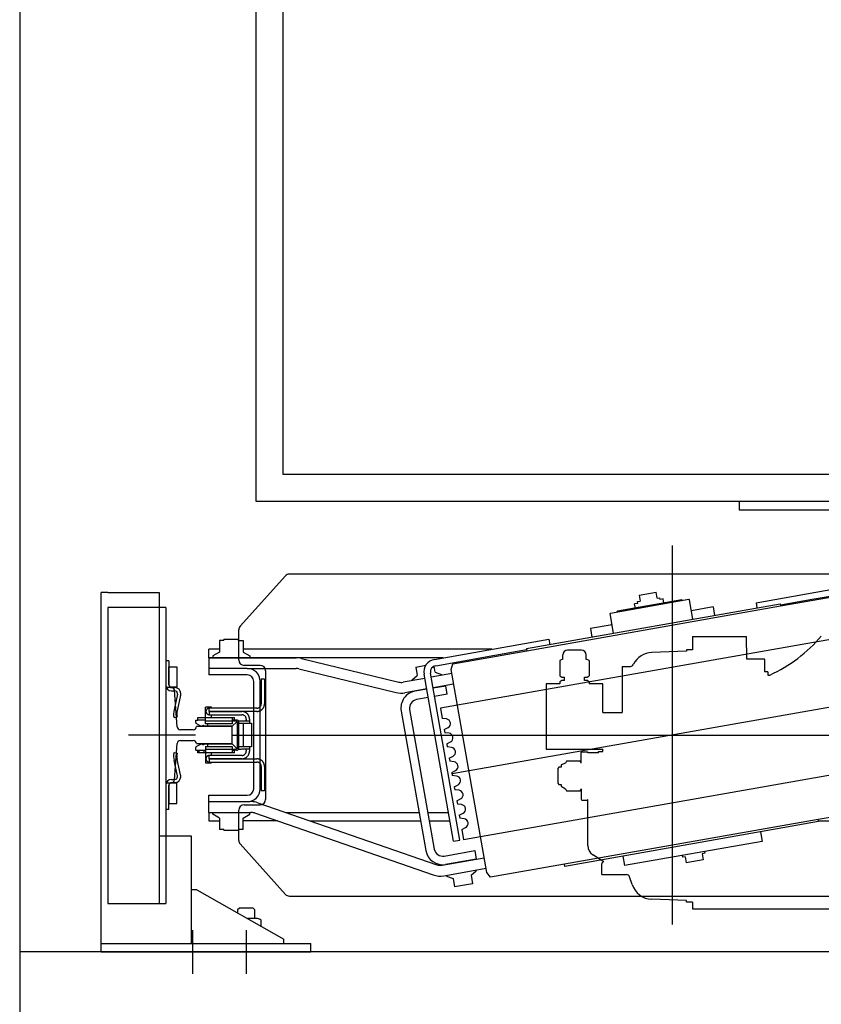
# Model space of a CAD drawing. Header units: millimetres. Extents: x 373037 to 682063, y 76092 to 274210.
# Tile 259 of 552: x 669877 to 670623, y 263781 to 264698. Entities that reach past the tile are written whole.
import ezdxf

# ---------------------------------------------------------------- set-up
doc = ezdxf.new("R2010")
doc.units = ezdxf.units.MM
doc.header["$LTSCALE"] = 100
doc.layers.add('PUDORYS', color=253, linetype='CONTINUOUS')

msp = doc.modelspace()

# ---------------------------------------------------------------- linework, layer by layer
at = {"layer": 'PUDORYS', "color": 252, "true_color": 0x939598}
for p, q in [((669876.64, 266032.15), (669876.64, 261507.15)), ((670096.64, 265799.65), (670096.64, 264249.65)), ((670121.64, 265774.65), (670121.64, 264274.65)), ((670121.64, 264274.65), (671771.64, 264274.65)), ((670096.64, 264249.65), (671771.64, 264249.65)), ((670546.64, 264249.04), (670546.64, 264241.65)), ((670546.64, 264241.65), (670879.14, 264241.65)), ((670124.15, 264180), (670081.92, 264133.08)), ((670841.41, 264181.65), (670127.87, 264181.65)), ((670562.4, 264155.03), (670668.75, 264173.79)), ((669958.64, 264164.65), (669952.64, 264164.65)), ((669952.64, 263837.65), (669952.64, 264164.65)), ((669958.64, 264164.65), (670006.64, 264164.65)), ((670006.64, 264164.65), (670006.64, 263937.65)), ((670453.51, 264162.13), (670469.27, 264164.91)), ((670470.27, 264159.2), (670469.27, 264164.91)), ((670585.28, 264151.96), (670654.21, 264164.11)), ((670614.65, 264158.15), (670669.8, 264167.88)), ((670427.02, 264145.38), (670499.89, 264158.23)), ((670493.4, 264157.59), (670433.33, 264147)), ((670452.33, 264154.41), (670449.38, 264153.89)), ((670452.05, 264155.98), (670454.52, 264156.42)), ((670452.33, 264154.41), (670452.05, 264155.98)), ((670453.51, 264162.13), (670454.52, 264156.42)), ((670470.27, 264159.2), (670472.73, 264159.63)), ((670473.01, 264158.06), (670472.73, 264159.63)), ((670475.97, 264158.58), (670473.01, 264158.06)), ((670476.66, 264154.64), (670475.97, 264158.58)), ((670493.4, 264157.59), (670493.98, 264157.18)), ((670499.89, 264158.23), (670500.47, 264157.82)), ((670503.68, 264139.6), (670500.47, 264157.82)), ((670562.4, 264155.03), (670563.26, 264150.11)), ((670585.1, 264152.94), (670614.65, 264158.15)), ((669958.64, 264150.66), (669958.64, 263874.66)), ((670012.64, 264150.66), (669958.64, 264150.66)), ((670006.64, 264150.66), (670006.64, 263874.66)), ((670012.64, 264150.66), (670012.64, 263874.66)), ((670348.58, 264112.25), (670584.93, 264153.93)), ((670348.92, 264110.28), (670585.28, 264151.96)), ((670426.61, 264144.8), (670427.02, 264145.38)), ((670433.33, 264147), (670432.92, 264146.42)), ((670450.07, 264149.95), (670449.38, 264153.89)), ((670522.48, 264151.04), (670502.29, 264147.48)), ((670522.48, 264151.04), (670523.87, 264143.16)), ((670584.93, 264153.93), (670585.28, 264151.96)), ((670429.82, 264126.58), (670426.61, 264144.8)), ((670080.64, 264101.65), (670080.64, 264129.74)), ((670679.16, 264129.17), (670268.5, 264056.76)), ((670428.43, 264134.46), (670408.24, 264130.9)), ((670408.24, 264130.9), (670409.63, 264123.02)), ((670062.64, 264119.65), (670062.64, 264108.98)), ((670066.72, 264119.65), (670062.64, 264119.65)), ((670066.72, 264119.65), (670066.72, 264120.65)), ((670080.56, 264120.65), (670066.72, 264120.65)), ((670080.56, 264119.65), (670080.56, 264120.65)), ((670080.56, 264119.65), (670084.64, 264119.65)), ((670084.64, 264119.65), (670084.64, 264108.98)), ((670263.01, 264102.24), (670369.37, 264121)), ((670369.37, 264121), (670370.24, 264116.07)), ((670052.64, 264103.65), (670052.64, 264111.65)), ((670062.64, 264111.65), (670052.64, 264111.65)), ((670062.64, 264108.98), (670056.39, 264105.38)), ((670316.39, 264111.65), (670084.64, 264111.65)), ((670084.64, 264108.98), (670090.89, 264105.38)), ((670279.99, 264098.13), (670348.92, 264110.28)), ((670319.2, 264106.06), (670348.75, 264111.27)), ((670348.58, 264112.25), (670348.92, 264110.28)), ((670006.64, 264100.66), (670006.64, 263952.66)), ((670015.64, 264100.91), (670012.64, 264100.91)), ((670015.64, 264100.91), (670015.64, 264078.41)), ((670052.64, 264103.65), (670052.64, 264087.65)), ((670271.02, 264103.65), (670052.64, 264103.65)), ((670052.64, 264103.65), (670134.24, 264103.65)), ((670056.39, 264105.38), (670056.39, 264103.65)), ((670090.89, 264105.38), (670090.89, 264103.65)), ((670138.97, 264103.09), (670229.6, 264081.05)), ((670264.06, 264096.33), (670319.2, 264106.06)), ((670015.64, 264095.41), (670023.06, 264095.41)), ((670015.64, 264078.41), (670015.64, 264095.41)), ((670023.06, 264095.41), (670023.06, 264085.91)), ((670088.64, 264093.65), (670052.64, 264093.65)), ((670088.64, 264093.65), (670052.64, 264093.65)), ((670100.64, 264096.65), (670085.64, 264096.65)), ((670088.64, 264093.65), (670134.24, 264093.65)), ((670105.64, 264091.65), (670105.64, 263971.65)), ((670136.6, 264093.37), (670227.24, 264071.33)), ((670245.49, 264095.09), (670254.92, 264096.75)), ((670245.49, 264095.09), (670246.88, 264087.21)), ((670263.62, 264090.16), (670262.61, 264095.88)), ((670263.62, 264090.16), (670269.59, 264087.99)), ((670278.39, 264092.77), (670279.99, 264098.13)), ((670311.73, 263903.69), (670278.39, 264092.77)), ((670023.06, 264085.91), (670023.06, 264076.41)), ((670088.64, 264087.65), (670052.64, 264087.65)), ((670094.64, 264031.65), (670094.64, 264081.65)), ((670100.64, 264031.65), (670100.64, 264081.65)), ((670101.63, 264083.65), (670101.63, 264060.72)), ((670104.63, 264083.65), (670101.63, 264083.65)), ((670104.63, 264083.65), (670104.63, 264060.72)), ((670253.96, 264084.49), (670233.7, 264080.92)), ((670242.01, 264083.13), (670246.88, 264087.21)), ((670242.14, 264082.41), (670242.01, 264083.13)), ((670280.72, 263932.74), (670253.28, 264088.34)), ((670286.63, 263933.78), (670259.19, 264089.38)), ((670279.07, 264088.92), (670259.87, 264085.53)), ((670269.72, 264087.27), (670269.59, 264087.99)), ((670023.06, 264076.41), (670016.64, 264076.41)), ((670018.14, 264075.91), (670021.14, 264075.91)), ((670018.14, 264072.91), (670021.14, 264072.91)), ((670255.7, 264074.64), (670235.44, 264071.07)), ((670255.71, 264074.55), (670244.88, 264072.64)), ((670252.7, 264074.02), (670252.69, 264074.11)), ((670280.81, 264079.07), (670261.6, 264075.68)), ((670261.62, 264075.6), (670273.44, 264077.68)), ((670262.66, 264075.78), (670262.64, 264075.87)), ((670274.83, 264069.8), (670273.44, 264077.68)), ((670023.53, 264069.68), (670020.48, 264055.2)), ((670026.4, 264068.81), (670023.35, 264054.33)), ((670257.1, 264066.67), (670246.27, 264064.76)), ((670274.83, 264069.8), (670263.01, 264067.72)), ((670049.59, 264042.11), (670049.59, 264057.63)), ((670055.14, 264057.63), (670049.59, 264057.63)), ((670050.2, 264054.28), (670050.12, 264054.02)), ((670050.12, 264054.02), (670050.12, 264053.66)), ((670050.12, 264053.66), (670050.12, 264053.4)), ((670050.12, 264053.4), (670050.2, 264053.05)), ((670050.38, 264054.9), (670050.2, 264054.63)), ((670050.2, 264054.63), (670050.2, 264054.28)), ((670050.47, 264055.16), (670050.38, 264054.9)), ((670050.65, 264055.43), (670050.47, 264055.16)), ((670050.82, 264055.6), (670050.65, 264055.43)), ((670051, 264055.87), (670050.82, 264055.6)), ((670051.17, 264056.04), (670051, 264055.87)), ((670051.44, 264056.22), (670051.17, 264056.04)), ((670051.7, 264056.4), (670051.44, 264056.22)), ((670051.97, 264056.49), (670051.7, 264056.4)), ((670052.23, 264056.57), (670051.97, 264056.49)), ((670052.59, 264056.66), (670052.23, 264056.57)), ((670052.85, 264056.75), (670052.59, 264056.66)), ((670053.11, 264056.75), (670052.85, 264056.75)), ((670053.11, 264053.75), (670053.11, 264056.75)), ((670097.57, 264056.75), (670053.11, 264056.75)), ((670053.11, 264053.75), (670053.11, 264053.66)), ((670097.57, 264053.75), (670053.11, 264053.75)), ((670053.11, 264053.66), (670053.11, 264050.66)), ((670053.11, 264053.66), (670083.64, 264053.66)), ((670055.14, 264056.75), (670055.14, 264057.63)), ((670055.14, 264053.66), (670055.14, 264053.75)), ((670083.99, 264053.66), (670083.64, 264053.66)), ((670084.34, 264053.57), (670083.99, 264053.66)), ((670084.69, 264053.57), (670084.34, 264053.57)), ((670085.05, 264053.49), (670084.69, 264053.57)), ((670085.4, 264053.4), (670085.05, 264053.49)), ((670085.66, 264053.31), (670085.4, 264053.4)), ((670086.02, 264053.22), (670085.66, 264053.31)), ((670097.57, 264056.75), (670098.01, 264056.75)), ((670097.57, 264053.75), (670098.01, 264053.75)), ((670098.01, 264056.75), (670098.46, 264056.84)), ((670098.01, 264053.75), (670098.37, 264053.75)), ((670098.37, 264053.75), (670098.72, 264053.84)), ((670098.46, 264056.84), (670098.81, 264056.93)), ((670098.72, 264053.84), (670098.98, 264053.93)), ((670098.81, 264056.93), (670099.16, 264057.1)), ((670098.98, 264053.93), (670099.34, 264053.93)), ((670099.16, 264057.1), (670099.51, 264057.19)), ((670099.34, 264053.93), (670099.69, 264054.1)), ((670099.51, 264057.19), (670099.87, 264057.46)), ((670099.69, 264054.1), (670100.04, 264054.19)), ((670099.87, 264057.46), (670100.13, 264057.63)), ((670100.04, 264054.19), (670100.31, 264054.28)), ((670100.13, 264057.63), (670100.48, 264057.9)), ((670100.31, 264054.28), (670100.66, 264054.46)), ((670100.48, 264057.9), (670100.66, 264058.25)), ((670100.66, 264058.25), (670100.92, 264058.51)), ((670100.66, 264054.46), (670100.92, 264054.63)), ((670100.92, 264058.51), (670101.1, 264058.87)), ((670100.92, 264054.63), (670101.28, 264054.72)), ((670101.1, 264058.87), (670101.28, 264059.22)), ((670101.28, 264059.22), (670101.45, 264059.57)), ((670101.28, 264054.72), (670101.54, 264054.99)), ((670101.45, 264059.57), (670101.54, 264059.93)), ((670101.54, 264059.93), (670101.63, 264060.37)), ((670101.54, 264054.99), (670101.81, 264055.16)), ((670101.63, 264060.37), (670101.63, 264060.72)), ((670101.81, 264055.16), (670102.07, 264055.34)), ((670102.07, 264055.34), (670102.34, 264055.6)), ((670102.34, 264055.6), (670102.6, 264055.78)), ((670102.6, 264055.78), (670102.78, 264056.04)), ((670102.78, 264056.04), (670103.04, 264056.31)), ((670103.04, 264056.31), (670103.22, 264056.57)), ((670103.22, 264056.57), (670103.39, 264056.84)), ((670103.39, 264056.84), (670103.57, 264057.1)), ((670103.57, 264057.1), (670103.75, 264057.46)), ((670103.75, 264057.46), (670103.92, 264057.72)), ((670103.92, 264057.72), (670104.1, 264057.99)), ((670104.1, 264057.99), (670104.19, 264058.34)), ((670104.19, 264058.34), (670104.28, 264058.69)), ((670104.28, 264058.69), (670104.37, 264059.04)), ((670104.37, 264059.04), (670104.45, 264059.31)), ((670104.45, 264059.31), (670104.54, 264059.66)), ((670104.54, 264060.01), (670104.63, 264060.37)), ((670104.54, 264059.66), (670104.54, 264060.01)), ((670104.63, 264060.37), (670104.63, 264060.72)), ((670231.9, 264054.11), (670254.82, 263924.11)), ((670239.78, 264055.5), (670262.7, 263925.5)), ((670268.5, 264056.76), (670270.18, 264047.21)), ((670020.4, 264047.91), (670023.33, 264048.58)), ((670040.59, 264045.64), (670042.62, 264045.64)), ((670040.59, 264043.25), (670040.59, 264045.64)), ((670042.62, 264048.19), (670049.59, 264048.19)), ((670042.62, 264045.64), (670042.62, 264048.19)), ((670049.59, 264045.64), (670042.62, 264045.64)), ((670049.59, 264048.19), (670074.64, 264048.19)), ((670049.59, 264045.02), (670074.64, 264045.02)), ((670050.2, 264053.05), (670050.2, 264052.78)), ((670050.2, 264052.78), (670050.38, 264052.52)), ((670050.38, 264052.52), (670050.47, 264052.25)), ((670050.47, 264052.25), (670050.65, 264051.99)), ((670050.65, 264051.99), (670050.82, 264051.72)), ((670050.82, 264051.72), (670051, 264051.55)), ((670051, 264051.55), (670051.17, 264051.37)), ((670051.17, 264051.37), (670051.44, 264051.19)), ((670051.44, 264051.19), (670051.7, 264051.02)), ((670051.7, 264051.02), (670051.97, 264050.93)), ((670051.97, 264050.93), (670052.23, 264050.75)), ((670052.23, 264050.75), (670052.59, 264050.75)), ((670052.59, 264050.75), (670052.85, 264050.66)), ((670052.85, 264050.66), (670053.11, 264050.66)), ((670053.11, 264050.66), (670083.64, 264050.66)), ((670055.14, 264048.19), (670055.14, 264050.66)), ((670074.64, 264048.19), (670076.58, 264048.19)), ((670074.64, 264048.19), (670074.64, 264042.11)), ((670076.58, 264045.64), (670074.64, 264045.64)), ((670074.64, 264044.93), (670077.64, 264044.93)), ((670076.58, 264045.64), (670076.58, 264048.19)), ((670080.64, 264042.64), (670076.58, 264045.64)), ((670078.61, 264045.64), (670076.58, 264045.64)), ((670079.05, 264045.64), (670078.61, 264045.64)), ((670079.4, 264045.46), (670079.05, 264045.64)), ((670079.75, 264045.28), (670079.4, 264045.46)), ((670080.02, 264045.11), (670079.75, 264045.28)), ((670080.28, 264044.75), (670080.02, 264045.11)), ((670080.46, 264044.4), (670080.28, 264044.75)), ((670083.02, 264044.67), (670080.37, 264044.67)), ((670080.55, 264044.05), (670080.46, 264044.4)), ((670090.6, 264044.67), (670083.11, 264044.67)), ((670083.99, 264050.66), (670083.64, 264050.66)), ((670084.43, 264050.58), (670083.99, 264050.66)), ((670084.78, 264050.49), (670084.43, 264050.58)), ((670085.14, 264050.31), (670084.78, 264050.49)), ((670085.49, 264050.13), (670085.14, 264050.31)), ((670085.84, 264049.96), (670085.49, 264050.13)), ((670086.19, 264049.69), (670085.84, 264049.96)), ((670086.37, 264053.13), (670086.02, 264053.22)), ((670086.46, 264049.52), (670086.19, 264049.69)), ((670086.63, 264052.96), (670086.37, 264053.13)), ((670086.72, 264049.16), (670086.46, 264049.52)), ((670086.99, 264052.78), (670086.63, 264052.96)), ((670086.9, 264048.9), (670086.72, 264049.16)), ((670087.16, 264048.55), (670086.9, 264048.9)), ((670087.25, 264052.6), (670086.99, 264052.78)), ((670087.34, 264048.19), (670087.16, 264048.55)), ((670087.52, 264052.43), (670087.25, 264052.6)), ((670087.43, 264047.84), (670087.34, 264048.19)), ((670087.52, 264047.49), (670087.43, 264047.84)), ((670087.78, 264052.25), (670087.52, 264052.43)), ((670087.61, 264047.05), (670087.52, 264047.49)), ((670087.61, 264046.61), (670087.61, 264047.05)), ((670087.61, 264046.61), (670087.61, 264045.64)), ((670087.61, 264044.67), (670087.61, 264045.64)), ((670088.05, 264052.08), (670087.78, 264052.25)), ((670088.31, 264051.81), (670088.05, 264052.08)), ((670088.58, 264051.63), (670088.31, 264051.81)), ((670088.75, 264051.37), (670088.58, 264051.63)), ((670089.02, 264051.1), (670088.75, 264051.37)), ((670089.19, 264050.84), (670089.02, 264051.1)), ((670089.46, 264050.58), (670089.19, 264050.84)), ((670089.63, 264050.31), (670089.46, 264050.58)), ((670089.81, 264049.96), (670089.63, 264050.31)), ((670089.9, 264049.69), (670089.81, 264049.96)), ((670090.08, 264049.34), (670089.9, 264049.69)), ((670090.16, 264049.08), (670090.08, 264049.34)), ((670090.34, 264048.72), (670090.16, 264049.08)), ((670090.43, 264048.37), (670090.34, 264048.72)), ((670090.43, 264048.02), (670090.43, 264048.37)), ((670090.52, 264047.75), (670090.43, 264048.02)), ((670090.6, 264047.4), (670090.52, 264047.75)), ((670090.6, 264047.05), (670090.6, 264047.4)), ((670090.6, 264046.61), (670090.6, 264047.05)), ((670090.6, 264046.61), (670090.6, 264045.64)), ((670090.6, 264045.64), (670090.6, 264044.67)), ((670090.6, 264044.67), (670090.6, 264042.64)), ((670274.12, 264046.69), (670270.18, 264047.21)), ((670040.59, 264043.25), (670040.68, 264042.99)), ((670040.68, 264042.99), (670040.77, 264042.72)), ((670040.77, 264042.72), (670040.94, 264042.55)), ((670040.94, 264042.55), (670041.12, 264042.37)), ((670045.35, 264039.99), (670041.12, 264042.37)), ((670045.35, 264039.99), (670045.62, 264039.9)), ((670045.62, 264039.9), (670045.88, 264039.9)), ((670046.15, 264039.9), (670045.88, 264039.9)), ((670046.15, 264039.9), (670046.41, 264039.9)), ((670046.41, 264039.9), (670046.68, 264039.99)), ((670046.68, 264039.99), (670046.85, 264040.17)), ((670046.85, 264040.17), (670047.03, 264040.34)), ((670047.29, 264040.52), (670047.03, 264040.34)), ((670047.65, 264040.61), (670047.29, 264040.52)), ((670047.91, 264040.52), (670047.65, 264040.61)), ((670048.26, 264040.34), (670047.91, 264040.52)), ((670048.26, 264040.34), (670048.35, 264040.17)), ((670048.35, 264040.17), (670048.62, 264039.99)), ((670048.62, 264039.99), (670048.79, 264039.9)), ((670048.79, 264039.9), (670049.06, 264039.9)), ((670074.64, 264039.9), (670049.06, 264039.9)), ((670074.64, 264042.11), (670049.59, 264042.11)), ((670051.62, 264042.11), (670051.62, 264039.9)), ((670074.64, 264039.9), (670078.78, 264044.05)), ((670074.64, 264023.41), (670074.64, 264039.9)), ((670079.58, 264019.88), (670079.58, 264043.43)), ((670080.64, 264043.61), (670080.55, 264044.05)), ((670080.64, 264042.64), (670080.64, 264043.61)), ((670080.64, 264020.67), (670080.64, 264042.64)), ((670080.64, 264042.64), (670092.63, 264042.64)), ((670085.14, 264020.67), (670085.14, 264042.64)), ((670092.63, 264042.64), (670092.63, 264020.67)), ((670272.02, 264036.77), (670275.55, 264038.61)), ((670272.02, 264036.77), (670272.53, 264033.91)), ((670040.23, 264031.65), (669978.03, 264031.65)), ((670094.64, 263981.65), (670094.64, 264031.65)), ((670100.64, 263981.65), (670100.64, 264031.65)), ((670276.47, 264033.39), (670272.53, 264033.91)), ((670040.68, 264020.32), (670040.59, 264020.05)), ((670040.59, 264017.67), (670040.59, 264020.05)), ((670040.59, 264017.67), (670042.62, 264017.67)), ((670040.77, 264020.58), (670040.68, 264020.32)), ((670040.94, 264020.76), (670040.77, 264020.58)), ((670041.12, 264020.94), (670040.94, 264020.76)), ((670041.12, 264020.94), (670045.35, 264023.23)), ((670042.62, 264017.67), (670049.59, 264017.67)), ((670042.62, 264015.11), (670042.62, 264017.67)), ((670043.68, 264015.11), (670043.68, 264017.67)), ((670045.62, 264023.41), (670045.35, 264023.23)), ((670045.88, 264023.41), (670045.62, 264023.41)), ((670045.88, 264023.41), (670046.15, 264023.41)), ((670046.41, 264023.41), (670046.15, 264023.41)), ((670046.68, 264023.32), (670046.41, 264023.41)), ((670046.85, 264023.14), (670046.68, 264023.32)), ((670047.03, 264022.97), (670046.85, 264023.14)), ((670047.29, 264022.7), (670047.03, 264022.97)), ((670047.65, 264022.61), (670047.29, 264022.7)), ((670047.91, 264022.7), (670047.65, 264022.61)), ((670048.26, 264022.97), (670047.91, 264022.7)), ((670048.35, 264023.14), (670048.26, 264022.97)), ((670048.62, 264023.32), (670048.35, 264023.14)), ((670048.53, 264015.11), (670048.53, 264017.67)), ((670048.79, 264023.41), (670048.62, 264023.32)), ((670049.06, 264023.41), (670048.79, 264023.41)), ((670049.06, 264023.41), (670074.64, 264023.41)), ((670049.59, 264021.11), (670074.64, 264021.11)), ((670049.59, 264021.11), (670049.59, 264005.68)), ((670074.64, 264018.2), (670049.59, 264018.2)), ((670051.62, 264023.41), (670051.62, 264021.11)), ((670078.78, 264019.26), (670074.64, 264023.41)), ((670074.64, 264021.11), (670074.64, 264015.11)), ((670077.64, 264018.38), (670074.64, 264018.38)), ((670074.64, 264017.67), (670076.58, 264017.67)), ((670076.58, 264017.67), (670080.64, 264020.67)), ((670078.61, 264017.67), (670076.58, 264017.67)), ((670076.58, 264015.11), (670076.58, 264017.67)), ((670078.61, 264017.67), (670079.05, 264017.67)), ((670079.05, 264017.67), (670079.4, 264017.76)), ((670079.4, 264017.76), (670079.75, 264018.03)), ((670079.75, 264018.03), (670080.02, 264018.2)), ((670080.02, 264018.2), (670080.28, 264018.56)), ((670080.28, 264018.56), (670080.46, 264018.91)), ((670080.37, 264018.64), (670083.02, 264018.64)), ((670080.46, 264018.91), (670080.55, 264019.26)), ((670080.55, 264019.26), (670080.64, 264019.61)), ((670080.64, 264019.61), (670080.64, 264020.67)), ((670092.63, 264020.67), (670080.64, 264020.67)), ((670090.6, 264018.64), (670083.11, 264018.64)), ((670087.61, 264017.67), (670087.61, 264018.64)), ((670087.61, 264017.67), (670087.61, 264016.61)), ((670087.61, 264016.26), (670087.61, 264016.61)), ((670090.6, 264020.67), (670090.6, 264018.64)), ((670090.6, 264018.64), (670090.6, 264017.67)), ((670090.6, 264017.67), (670090.6, 264016.61)), ((670090.6, 264016.26), (670090.6, 264016.61)), ((670274.36, 264023.48), (670277.89, 264025.32)), ((670274.36, 264023.48), (670274.87, 264020.62)), ((670278.81, 264020.1), (670274.87, 264020.62)), ((670020.4, 264015.41), (670023.33, 264014.74)), ((670023.53, 263993.64), (670020.48, 264008.12)), ((670026.4, 263994.51), (670023.35, 264009)), ((670049.59, 264015.11), (670042.62, 264015.11)), ((670074.64, 264015.11), (670049.59, 264015.11)), ((670050.2, 264010.18), (670050.12, 264009.91)), ((670050.12, 264009.91), (670050.12, 264009.56)), ((670050.12, 264009.56), (670050.12, 264009.29)), ((670050.12, 264009.29), (670050.2, 264008.94)), ((670050.38, 264010.79), (670050.2, 264010.53)), ((670050.2, 264010.53), (670050.2, 264010.18)), ((670050.2, 264008.94), (670050.2, 264008.68)), ((670050.2, 264008.68), (670050.38, 264008.41)), ((670050.47, 264011.06), (670050.38, 264010.79)), ((670050.38, 264008.41), (670050.47, 264008.15)), ((670050.65, 264011.32), (670050.47, 264011.06)), ((670050.47, 264008.15), (670050.65, 264007.88)), ((670050.82, 264011.5), (670050.65, 264011.32)), ((670050.65, 264007.88), (670050.82, 264007.62)), ((670051, 264011.76), (670050.82, 264011.5)), ((670050.82, 264007.62), (670051, 264007.44)), ((670051.17, 264011.94), (670051, 264011.76)), ((670051, 264007.44), (670051.17, 264007.26)), ((670051.44, 264012.12), (670051.17, 264011.94)), ((670051.7, 264012.29), (670051.44, 264012.12)), ((670051.97, 264012.38), (670051.7, 264012.29)), ((670052.23, 264012.47), (670051.97, 264012.38)), ((670052.59, 264012.56), (670052.23, 264012.47)), ((670052.85, 264012.65), (670052.59, 264012.56)), ((670053.11, 264012.65), (670052.85, 264012.65)), ((670083.64, 264012.65), (670053.11, 264012.65)), ((670053.11, 264009.65), (670053.11, 264012.65)), ((670053.11, 264009.65), (670053.11, 264009.56)), ((670083.64, 264009.65), (670053.11, 264009.65)), ((670053.11, 264009.56), (670097.57, 264009.56)), ((670053.11, 264009.56), (670053.11, 264006.56)), ((670055.14, 264012.65), (670055.14, 264015.11)), ((670055.14, 264009.56), (670055.14, 264009.65)), ((670076.58, 264015.11), (670074.64, 264015.11)), ((670083.64, 264012.65), (670083.99, 264012.65)), ((670083.64, 264009.65), (670083.99, 264009.65)), ((670083.99, 264012.65), (670084.43, 264012.73)), ((670083.99, 264009.65), (670084.34, 264009.65)), ((670084.34, 264009.65), (670084.69, 264009.73)), ((670084.43, 264012.73), (670084.78, 264012.82)), ((670084.69, 264009.73), (670085.05, 264009.82)), ((670084.78, 264012.82), (670085.14, 264013)), ((670085.05, 264009.82), (670085.4, 264009.82)), ((670085.14, 264013), (670085.49, 264013.09)), ((670085.4, 264009.82), (670085.66, 264010)), ((670085.49, 264013.09), (670085.84, 264013.35)), ((670085.66, 264010), (670086.02, 264010.09)), ((670085.84, 264013.35), (670086.19, 264013.53)), ((670086.02, 264010.09), (670086.37, 264010.18)), ((670086.19, 264013.53), (670086.46, 264013.79)), ((670086.37, 264010.18), (670086.63, 264010.35)), ((670086.46, 264013.79), (670086.72, 264014.06)), ((670086.63, 264010.35), (670086.99, 264010.53)), ((670086.72, 264014.06), (670086.9, 264014.41)), ((670086.9, 264014.41), (670087.16, 264014.76)), ((670086.99, 264010.53), (670087.25, 264010.62)), ((670087.16, 264014.76), (670087.34, 264015.11)), ((670087.25, 264010.62), (670087.52, 264010.88)), ((670087.34, 264015.11), (670087.43, 264015.47)), ((670087.43, 264015.47), (670087.52, 264015.82)), ((670087.52, 264015.82), (670087.61, 264016.26)), ((670087.52, 264010.88), (670087.78, 264011.06)), ((670087.78, 264011.06), (670088.05, 264011.23)), ((670088.05, 264011.23), (670088.31, 264011.5)), ((670088.31, 264011.5), (670088.58, 264011.67)), ((670088.58, 264011.67), (670088.75, 264011.94)), ((670088.75, 264011.94), (670089.02, 264012.2)), ((670089.02, 264012.2), (670089.19, 264012.47)), ((670089.19, 264012.47), (670089.46, 264012.73)), ((670089.46, 264012.73), (670089.63, 264013)), ((670089.63, 264013), (670089.81, 264013.35)), ((670089.81, 264013.35), (670089.9, 264013.62)), ((670089.9, 264013.62), (670090.08, 264013.88)), ((670090.08, 264013.88), (670090.16, 264014.23)), ((670090.16, 264014.23), (670090.34, 264014.59)), ((670090.34, 264014.59), (670090.43, 264014.94)), ((670090.43, 264015.2), (670090.52, 264015.56)), ((670090.43, 264014.94), (670090.43, 264015.2)), ((670090.52, 264015.56), (670090.6, 264015.91)), ((670090.6, 264015.91), (670090.6, 264016.26)), ((670098.01, 264009.56), (670097.57, 264009.56)), ((670098.37, 264009.47), (670098.01, 264009.56)), ((670098.72, 264009.47), (670098.37, 264009.47)), ((670098.98, 264009.38), (670098.72, 264009.47)), ((670099.34, 264009.29), (670098.98, 264009.38)), ((670099.69, 264009.2), (670099.34, 264009.29)), ((670100.04, 264009.12), (670099.69, 264009.2)), ((670100.31, 264009.03), (670100.04, 264009.12)), ((670100.66, 264008.85), (670100.31, 264009.03)), ((670100.92, 264008.68), (670100.66, 264008.85)), ((670101.28, 264008.5), (670100.92, 264008.68)), ((670101.54, 264008.32), (670101.28, 264008.5)), ((670101.81, 264008.15), (670101.54, 264008.32)), ((670102.07, 264007.97), (670101.81, 264008.15)), ((670102.34, 264007.71), (670102.07, 264007.97)), ((670102.6, 264007.53), (670102.34, 264007.71)), ((670102.78, 264007.26), (670102.6, 264007.53)), ((670276.71, 264010.18), (670280.24, 264012.02)), ((670276.71, 264010.18), (670277.21, 264007.32)), ((670049.59, 264005.68), (670055.14, 264005.68)), ((670051.17, 264007.26), (670051.44, 264007.09)), ((670051.44, 264007.09), (670051.7, 264006.91)), ((670051.7, 264006.91), (670051.97, 264006.82)), ((670051.97, 264006.82), (670052.23, 264006.65)), ((670052.23, 264006.65), (670052.59, 264006.65)), ((670052.59, 264006.65), (670052.85, 264006.56)), ((670052.85, 264006.56), (670053.11, 264006.56)), ((670053.11, 264006.56), (670097.57, 264006.56)), ((670055.14, 264005.68), (670055.14, 264006.56)), ((670098.01, 264006.56), (670097.57, 264006.56)), ((670098.46, 264006.47), (670098.01, 264006.56)), ((670098.81, 264006.38), (670098.46, 264006.47)), ((670099.16, 264006.21), (670098.81, 264006.38)), ((670099.51, 264006.03), (670099.16, 264006.21)), ((670099.87, 264005.85), (670099.51, 264006.03)), ((670100.13, 264005.59), (670099.87, 264005.85)), ((670100.48, 264005.41), (670100.13, 264005.59)), ((670100.66, 264005.06), (670100.48, 264005.41)), ((670100.92, 264004.79), (670100.66, 264005.06)), ((670101.1, 264004.44), (670100.92, 264004.79)), ((670101.28, 264004.09), (670101.1, 264004.44)), ((670101.45, 264003.74), (670101.28, 264004.09)), ((670101.54, 264003.38), (670101.45, 264003.74)), ((670101.63, 264002.94), (670101.54, 264003.38)), ((670101.63, 264002.5), (670101.63, 264002.94)), ((670101.63, 264002.5), (670101.63, 263979.65)), ((670103.04, 264007), (670102.78, 264007.26)), ((670103.22, 264006.74), (670103.04, 264007)), ((670103.39, 264006.47), (670103.22, 264006.74)), ((670103.57, 264006.21), (670103.39, 264006.47)), ((670103.75, 264005.85), (670103.57, 264006.21)), ((670103.92, 264005.59), (670103.75, 264005.85)), ((670104.1, 264005.24), (670103.92, 264005.59)), ((670104.19, 264004.97), (670104.1, 264005.24)), ((670104.28, 264004.62), (670104.19, 264004.97)), ((670104.37, 264004.27), (670104.28, 264004.62)), ((670104.45, 264003.91), (670104.37, 264004.27)), ((670104.54, 264003.65), (670104.45, 264003.91)), ((670104.54, 264003.29), (670104.54, 264003.65)), ((670104.63, 264002.94), (670104.54, 264003.29)), ((670104.63, 264002.5), (670104.63, 264002.94)), ((670104.63, 264002.5), (670104.63, 263979.65)), ((670281.16, 264006.8), (670277.21, 264007.32)), ((670279.05, 263996.89), (670282.58, 263998.73)), ((670700.78, 264006.57), (670290.12, 263934.15)), ((670018.14, 263990.41), (670021.14, 263990.41)), ((670279.05, 263996.89), (670279.56, 263994.03)), ((670283.5, 263993.51), (670279.56, 263994.03)), ((670015.64, 263962.41), (670015.64, 263984.91)), ((670015.64, 263984.91), (670015.64, 263967.91)), ((670023.06, 263986.91), (670016.64, 263986.91)), ((670018.14, 263987.41), (670021.14, 263987.41)), ((670023.06, 263977.41), (670023.06, 263986.91)), ((670281.4, 263983.59), (670284.93, 263985.43)), ((670281.4, 263983.59), (670281.9, 263980.73)), ((670285.85, 263980.21), (670281.9, 263980.73)), ((670023.06, 263967.91), (670023.06, 263977.41)), ((670052.64, 263959.65), (670052.64, 263975.65)), ((670052.64, 263975.65), (670088.64, 263975.65)), ((670104.63, 263979.65), (670101.63, 263979.65)), ((670283.74, 263970.3), (670287.27, 263972.14)), ((670015.64, 263962.41), (670012.64, 263962.41)), ((670015.64, 263967.91), (670023.06, 263967.91)), ((670052.64, 263969.65), (670088.64, 263969.65)), ((670080.64, 263933.57), (670080.64, 263961.65)), ((670085.64, 263966.65), (670100.64, 263966.65)), ((670098.5, 263968.55), (670265.01, 263910.85)), ((670283.74, 263970.3), (670284.25, 263967.44)), ((670288.19, 263966.92), (670284.25, 263967.44)), ((670689.29, 263965.18), (670620.35, 263953.03)), ((670052.64, 263959.65), (670052.64, 263951.65)), ((670052.64, 263959.65), (670091.95, 263959.65)), ((670056.39, 263957.93), (670056.39, 263959.65)), ((670062.64, 263954.32), (670056.39, 263957.93)), ((670062.64, 263954.32), (670062.64, 263943.65)), ((670084.64, 263954.32), (670090.89, 263957.93)), ((670084.64, 263943.65), (670084.64, 263954.32)), ((670090.89, 263957.93), (670090.89, 263959.65)), ((670095.23, 263959.1), (670261.73, 263901.4)), ((670124.18, 263959.65), (670248.55, 263959.65)), ((670256.68, 263959.65), (670275.97, 263959.65)), ((670286.09, 263957.01), (670289.61, 263958.84)), ((670286.09, 263957.01), (670286.59, 263954.14)), ((670290.53, 263953.62), (670286.59, 263954.14)), ((670620.35, 263953.03), (670384, 263911.35)), ((670620.7, 263951.06), (670620.35, 263953.03)), ((670052.64, 263951.65), (670062.64, 263951.65)), ((670066.72, 263943.65), (670062.64, 263943.65)), ((670066.72, 263943.65), (670066.72, 263942.65)), ((670080.56, 263943.65), (670080.56, 263942.65)), ((670084.64, 263943.65), (670080.56, 263943.65)), ((670116.72, 263951.65), (670084.64, 263951.65)), ((670147.27, 263951.65), (670249.96, 263951.65)), ((670258.09, 263951.65), (670277.38, 263951.65)), ((670288.43, 263943.71), (670291.96, 263945.55)), ((670288.43, 263943.71), (670290.12, 263934.15)), ((670620.7, 263951.06), (670384.35, 263909.38)), ((670620.6, 263951.65), (670884.64, 263951.65)), ((670036.64, 263937.65), (670006.64, 263937.65)), ((670036.64, 263887.65), (670036.64, 263937.65)), ((670080.56, 263942.65), (670066.72, 263942.65)), ((670566.54, 263941.51), (670568.1, 263932.64)), ((670081.92, 263930.23), (670124.15, 263883.31)), ((670280.72, 263932.74), (670286.63, 263933.78)), ((670568.1, 263932.64), (670440.07, 263910.07)), ((670270.02, 263910.45), (670309.32, 263917.38)), ((670271.97, 263919.01), (670300.53, 263924.05)), ((670301.92, 263916.17), (670273.36, 263911.13)), ((670300.53, 263924.05), (670301.92, 263916.17)), ((670438.51, 263918.93), (670440.07, 263910.07)), ((670493.75, 263919.53), (670494.02, 263917.96)), ((670496.49, 263918.39), (670494.02, 263917.96)), ((670496.49, 263918.39), (670497.49, 263912.68)), ((670514.71, 263921.6), (670512.24, 263921.17)), ((670512.24, 263921.17), (670513.25, 263915.46)), ((670514.43, 263923.18), (670514.71, 263921.6)), ((670271.75, 263900.61), (670311.05, 263907.54)), ((670291.15, 263914.18), (670291.14, 263914.27)), ((670384, 263911.35), (670315.06, 263899.2)), ((670384.35, 263909.38), (670384, 263911.35)), ((670513.25, 263915.46), (670497.49, 263912.68)), ((670274.25, 263900.3), (670274.12, 263901.02)), ((670274.25, 263900.3), (670280.22, 263898.13)), ((670280.22, 263898.13), (670281.61, 263890.25)), ((670296.96, 263901.08), (670301.83, 263905.16)), ((670296.96, 263901.08), (670298.35, 263893.2)), ((670301.83, 263905.16), (670301.7, 263905.89)), ((670315.06, 263899.2), (670311.73, 263903.69)), ((670298.35, 263893.2), (670281.61, 263890.25)), ((670036.64, 263837.65), (670036.64, 263887.65)), ((670041.64, 263887.65), (670036.83, 263887.65)), ((670041.64, 263887.65), (670122.64, 263841.65)), ((670127.87, 263881.65), (670841.41, 263881.65)), ((669958.64, 263874.66), (670012.64, 263874.66)), ((670081.24, 263870.5), (670079.64, 263868.9)), ((670087.64, 263870.5), (670081.24, 263870.5)), ((670094.04, 263870.5), (670087.64, 263870.5)), ((670095.64, 263868.9), (670094.04, 263870.5)), ((670079.64, 263868.9), (670079.64, 263866.07)), ((670095.64, 263860.65), (670095.64, 263868.9)), ((670095.64, 263860.65), (670089.18, 263860.65)), ((670098.03, 263860.65), (670095.64, 263860.65)), ((670101.49, 263853.66), (670101.49, 263859.36)), ((670037.64, 263850.03), (670037.64, 263809.28)), ((670087.64, 263850.03), (670087.64, 263809.28)), ((669952.64, 263837.65), (670036.64, 263837.65)), ((669952.64, 263829.65), (669952.64, 263837.65)), ((669952.64, 263837.65), (670092.64, 263837.65)), ((670026.64, 263837.65), (670122.64, 263837.65)), ((670092.64, 263837.65), (670147.64, 263837.65)), ((670122.64, 263837.65), (670122.64, 263841.65)), ((670147.64, 263829.65), (670147.64, 263837.65)), ((671976.64, 263829.65), (669876.64, 263829.65)), ((669952.64, 263829.65), (670147.64, 263829.65))]:
    msp.add_line(p, q, dxfattribs=at)
at = {"layer": 'PUDORYS', "color": 252, "ltscale": 0.33, "true_color": 0x939598}
for p, q in [((670484.64, 263855.08), (670484.64, 264208.22)), ((670689.97, 264067.87), (670279.31, 263995.46)), ((670074.64, 264031.65), (670894.64, 264031.65))]:
    msp.add_line(p, q, dxfattribs=at)
at = {"layer": 'PUDORYS', "color": 252, "ltscale": 0.25, "true_color": 0x939598}
for p, q in [((670503.14, 264123.4), (670503.14, 264111.15)), ((670503.14, 264123.4), (670553.14, 264123.4)), ((670553.14, 264123.4), (670553.7, 264102.63)), ((670399.94, 264110.71), (670386.78, 264110.71)), ((670497.69, 264109.7), (670465.33, 264108.57)), ((670497.69, 264111.15), (670497.69, 264109.7)), ((670503.14, 264111.15), (670497.69, 264111.15)), ((670379.62, 264101.03), (670379.62, 264086.79)), ((670382.58, 264102.23), (670382.58, 264106.51)), ((670404.14, 264102.23), (670404.14, 264106.51)), ((670407.11, 264101.03), (670407.11, 264086.79)), ((670553.7, 264102.63), (670569.93, 264102.63)), ((670570.43, 264102.13), (670570.43, 264090.63)), ((670437.69, 264095.65), (670445.39, 264095.65)), ((670437.69, 264095.65), (670437.69, 264052.64)), ((670573.43, 264090.63), (670570.43, 264090.63)), ((670573.43, 264090.63), (670573.43, 264087.63)), ((670379.62, 264081.29), (670379.62, 264079.43)), ((670383.98, 264082.49), (670383.98, 264085.6)), ((670402.74, 264082.49), (670402.74, 264085.6)), ((670407.11, 264081.29), (670407.11, 264079.43)), ((670573.43, 264087.63), (670575.41, 264087.63)), ((670379.62, 264079.43), (670366.86, 264079.43)), ((670366.86, 264079.43), (670366.86, 264018.43)), ((670419.86, 264079.43), (670407.11, 264079.43)), ((670419.86, 264052.64), (670419.86, 264079.43)), ((670419.86, 264052.64), (670437.69, 264052.64)), ((670433.56, 264052.64), (670437.69, 264052.64)), ((670366.86, 264018.43), (670419.86, 264018.43)), ((670419.86, 264016.36), (670419.86, 264018.43)), ((670385.97, 264007.51), (670384.89, 264005.65)), ((670385.97, 264007.51), (670384.89, 264005.65)), ((670385.97, 264007.51), (670384.89, 264005.65)), ((670385.97, 264007.51), (670384.89, 264005.65)), ((670385.97, 264007.51), (670384.89, 264005.65)), ((670385.97, 264007.51), (670384.89, 264005.65)), ((670385.97, 264007.51), (670384.89, 264005.65)), ((670398.62, 264007.51), (670385.97, 264007.51)), ((670398.62, 264007.51), (670385.97, 264007.51)), ((670398.62, 264007.51), (670385.97, 264007.51)), ((670398.62, 264007.51), (670385.97, 264007.51)), ((670398.62, 264007.51), (670385.97, 264007.51)), ((670398.62, 264007.51), (670385.97, 264007.51)), ((670398.62, 264007.51), (670385.97, 264007.51)), ((670399.69, 264005.65), (670398.62, 264007.51)), ((670399.69, 264005.65), (670398.62, 264007.51)), ((670399.69, 264005.65), (670398.62, 264007.51)), ((670399.69, 264005.65), (670398.62, 264007.51)), ((670399.69, 264005.65), (670398.62, 264007.51)), ((670399.69, 264005.65), (670398.62, 264007.51)), ((670399.69, 264005.65), (670398.62, 264007.51)), ((670399.69, 264015.65), (670400.19, 264016.15)), ((670399.69, 264005.65), (670399.69, 264015.65)), ((670400.19, 264016.15), (670405.19, 264016.15)), ((670405.19, 264016.15), (670405.69, 264015.65)), ((670405.69, 264015.07), (670405.69, 264015.65)), ((670415.69, 264015.07), (670405.69, 264015.07)), ((670415.69, 264016.27), (670419.86, 264016.36)), ((670415.69, 264015.07), (670415.69, 264016.27)), ((670378.89, 264001.65), (670377.69, 264000.45)), ((670378.89, 264001.65), (670377.69, 264000.45)), ((670378.89, 264001.65), (670377.69, 264000.45)), ((670378.89, 264001.65), (670377.69, 264000.45)), ((670378.89, 264001.65), (670377.69, 264000.45)), ((670378.89, 264001.65), (670377.69, 264000.45)), ((670377.69, 264000.45), (670377.69, 263986.85)), ((670377.69, 264000.45), (670377.69, 263986.85)), ((670377.69, 264000.45), (670377.69, 263986.85)), ((670377.69, 264000.45), (670377.69, 263986.85)), ((670377.69, 264000.45), (670377.69, 263986.85)), ((670377.69, 264000.45), (670377.69, 263998.25)), ((670380.92, 264001.65), (670378.89, 264001.65)), ((670380.92, 264001.65), (670378.89, 264001.65)), ((670380.92, 264001.65), (670378.89, 264001.65)), ((670380.92, 264001.65), (670378.89, 264001.65)), ((670380.92, 264001.65), (670378.89, 264001.65)), ((670380.92, 264001.65), (670378.89, 264001.65)), ((670384.89, 264005.65), (670380.92, 264004.06)), ((670384.89, 264005.65), (670380.92, 264004.06)), ((670384.89, 264005.65), (670380.92, 264004.06)), ((670384.89, 264005.65), (670380.92, 264004.06)), ((670384.89, 264005.65), (670380.92, 264004.06)), ((670384.89, 264005.65), (670380.92, 264004.06)), ((670384.89, 264005.65), (670380.92, 264004.06)), ((670380.92, 264004.06), (670380.92, 264001.65)), ((670380.92, 264004.06), (670380.92, 264001.65)), ((670380.92, 264004.06), (670380.92, 264001.65)), ((670380.92, 264004.06), (670380.92, 264001.65)), ((670380.92, 264004.06), (670380.92, 264001.65)), ((670380.92, 264004.06), (670380.92, 264001.65)), ((670380.92, 264004.06), (670380.92, 264001.65)), ((670377.69, 263986.85), (670378.89, 263985.65)), ((670377.69, 263986.85), (670378.89, 263985.65)), ((670377.69, 263986.85), (670378.89, 263985.65)), ((670377.69, 263986.85), (670378.89, 263985.65)), ((670377.69, 263986.85), (670378.89, 263985.65)), ((670378.89, 263985.65), (670380.92, 263985.65)), ((670378.89, 263985.65), (670380.92, 263985.65)), ((670378.89, 263985.65), (670380.92, 263985.65)), ((670378.89, 263985.65), (670380.92, 263985.65)), ((670378.89, 263985.65), (670380.92, 263985.65)), ((670380.92, 263985.65), (670380.92, 263984.04)), ((670380.92, 263985.65), (670380.92, 263984.04)), ((670380.92, 263985.65), (670380.92, 263984.04)), ((670380.92, 263985.65), (670380.92, 263984.04)), ((670380.92, 263985.65), (670380.92, 263984.04)), ((670380.92, 263984.04), (670384.89, 263981.65)), ((670380.92, 263984.04), (670384.89, 263981.65)), ((670380.92, 263984.04), (670384.89, 263981.65)), ((670380.92, 263984.04), (670384.89, 263981.65)), ((670380.92, 263984.04), (670384.89, 263981.65)), ((670384.89, 263981.65), (670385.97, 263979.8)), ((670384.89, 263981.65), (670385.97, 263979.8)), ((670384.89, 263981.65), (670385.97, 263979.8)), ((670384.89, 263981.65), (670385.97, 263979.8)), ((670384.89, 263981.65), (670385.97, 263979.8)), ((670398.62, 263979.8), (670399.69, 263981.65)), ((670398.62, 263979.8), (670399.69, 263981.65)), ((670398.62, 263979.8), (670399.69, 263981.65)), ((670398.62, 263979.8), (670399.69, 263981.65)), ((670398.62, 263979.8), (670399.69, 263981.65)), ((670399.69, 263981.65), (670399.69, 263972.01)), ((670385.97, 263979.8), (670398.62, 263979.8)), ((670385.97, 263979.8), (670398.62, 263979.8)), ((670385.97, 263979.8), (670398.62, 263979.8)), ((670385.97, 263979.8), (670398.62, 263979.8)), ((670385.97, 263979.8), (670398.62, 263979.8)), ((670399.69, 263971.65), (670400.19, 263971.15)), ((670400.19, 263971.15), (670405.19, 263971.15)), ((670405.19, 263971.15), (670405.69, 263971.65)), ((670405.69, 263928.66), (670405.69, 263971.65)), ((670420.71, 263913.65), (670410.35, 263920.21)), ((670418.69, 263901.65), (670418.69, 263911.65)), ((670418.69, 263901.65), (670418.69, 263911.65)), ((670418.69, 263901.65), (670441.87, 263901.65)), ((670444.71, 263899.62), (670444.71, 263899.62)), ((670447.01, 263892.53), (670444.72, 263899.58)), ((670497.69, 263877.61), (670465.33, 263878.74)), ((670497.69, 263877.61), (670465.33, 263878.74)), ((670497.69, 263876.15), (670497.69, 263877.61)), ((670497.69, 263876.15), (670497.69, 263877.61)), ((670503.14, 263876.15), (670497.69, 263876.15)), ((670503.14, 263876.15), (670503.14, 263869.65)), ((670503.14, 263869.65), (671590.14, 263869.65))]:
    msp.add_line(p, q, dxfattribs=at)
at = {"layer": 'PUDORYS', "color": 252, "ltscale": 3, "true_color": 0x939598}
for p, q in [((670017.86, 264076.15), (670012.64, 264076.15)), ((670012.64, 264076.15), (670012.64, 263987.15)), ((670023.43, 264039.43), (670020.85, 264073.38)), ((670038.24, 264036.65), (670026.42, 264036.65)), ((670074.64, 264039.59), (670041.24, 264039.59)), ((670074.64, 264023.71), (670074.64, 264039.59)), ((670026.42, 264026.65), (670038.24, 264026.65)), ((670020.85, 263989.93), (670023.43, 264023.88)), ((670041.24, 264023.71), (670074.64, 264023.71)), ((670012.64, 263987.15), (670017.86, 263987.15))]:
    msp.add_line(p, q, dxfattribs=at)
at = {"layer": 'PUDORYS', "color": 252, "true_color": 0x939598}
for centre, radius, start, end in [((670127.87, 264176.65), 5, 90, 138.01279), ((670085.64, 264129.74), 5, 138.01279, 180), ((670085.64, 264101.65), 5, 180, 270), ((670134.24, 264083.65), 20, 76.33331, 90), ((670265.1, 264090.42), 12, 100, 190), ((670088.64, 264081.65), 12, 0, 90), ((670100.64, 264091.65), 5, 0, 90), ((670134.24, 264083.65), 10, 76.33331, 90), ((670265.1, 264090.42), 6, 100, 190), ((670088.64, 264081.65), 6, 0, 90), ((670231.97, 264090.77), 10, 256.33331, 280), ((670018.14, 264078.41), 5.5, 180, 270), ((670018.14, 264078.41), 2.5, 180, 270), ((670021.14, 264070.41), 5.5, 0, 90), ((670021.14, 264070.41), 2.5, 0, 90), ((670247.66, 264056.89), 16, 100, 190), ((670021.14, 264070.41), 2.5, 343.05355, 0), ((670021.14, 264070.41), 5.5, 343.05355, 0), ((670231.97, 264090.77), 20, 256.33331, 280), ((670247.66, 264056.89), 8, 100, 190), ((670032.92, 264051.41), 13, 163.05355, 195.6185), ((670032.92, 264051.41), 10, 163.05355, 196.42508), ((670273.56, 264042.43), 4.3, 297.5, 82.5), ((670275.91, 264029.13), 4.3, 297.5, 82.5), ((670278.25, 264015.84), 4.3, 297.5, 82.5), ((670032.92, 264011.91), 13, 164.3815, 196.94645), ((670032.92, 264011.91), 10, 163.57492, 196.94645), ((670280.6, 264002.54), 4.3, 297.5, 82.5), ((670018.14, 263984.91), 5.5, 90, 180), ((670021.14, 263992.91), 5.5, 270, 0), ((670021.14, 263992.91), 2.5, 270, 0), ((670021.14, 263992.91), 2.5, 0, 16.94645), ((670021.14, 263992.91), 5.5, 0, 16.94645), ((670282.94, 263989.25), 4.3, 297.5, 82.5), ((670018.14, 263984.91), 2.5, 90, 180), ((670088.64, 263981.65), 12, 270, 0), ((670088.64, 263981.65), 6, 270, 0), ((670285.28, 263975.95), 4.3, 297.5, 82.5), ((670100.64, 263971.65), 5, 270, 0), ((670085.64, 263961.65), 5, 90, 180), ((670091.95, 263949.65), 20, 70.88717, 90), ((670287.63, 263962.66), 4.3, 297.5, 82.5), ((670091.95, 263949.65), 10, 70.88717, 90), ((670289.97, 263949.36), 4.3, 297.5, 82.5), ((670085.64, 263933.57), 5, 180, 221.98721), ((670270.58, 263926.89), 8, 190, 280), ((670270.58, 263926.89), 16, 190, 280), ((670268.28, 263920.3), 10, 250.88717, 280), ((670268.28, 263920.3), 20, 250.88717, 280), ((670127.87, 263886.65), 5, 221.98721, 270), ((670098.03, 263855.36), 5.29, 49.11761, 90)]:
    msp.add_arc(centre, radius, start, end, dxfattribs=at)
at = {"layer": 'PUDORYS', "color": 252, "ltscale": 0.25, "true_color": 0x939598}
for centre, radius, start, end in [((670516.57, 264215.03), 140.33, 294.79239, 319.45797), ((670386.78, 264106.51), 4.2, 90, 180), ((670399.94, 264106.51), 4.2, 0, 90), ((670466.03, 264088.58), 20, 92, 152.80135), ((670383.06, 264097.06), 5.25, 95.18472, 130.88239), ((670403.67, 264097.06), 5.25, 49.11761, 84.81528), ((670569.93, 264102.13), 0.5, 0, 90), ((670445.39, 264098.65), 3, 270, 341.96571), ((670383.06, 264090.76), 5.25, 229.11761, 280.15853), ((670383.06, 264077.33), 5.25, 79.84147, 130.88239), ((670403.67, 264090.76), 5.25, 259.84147, 310.88239), ((670403.67, 264077.33), 5.25, 49.11761, 100.15853), ((670415.69, 263928.66), 10, 180, 237.68631), ((670420.69, 263911.65), 2, 89.41992, 180), ((670441.87, 263898.65), 3, 18.03429, 90), ((670466.03, 263898.72), 20, 198.03429, 268), ((670466.03, 263898.72), 20, 198.03429, 268)]:
    msp.add_arc(centre, radius, start, end, dxfattribs=at)
at = {"layer": 'PUDORYS', "color": 252, "ltscale": 3, "true_color": 0x939598}
for centre, start, end in [((670017.86, 264073.15), 4.34323, 90.00002), ((670026.42, 264039.66), 184.34323, 270.00001), ((670038.24, 264039.65), 270.00001, 358.85401), ((670026.42, 264023.65), 90.00001, 175.65677), ((670038.24, 264023.65), 1.14599, 90.00001), ((670017.86, 263990.16), 270.00001, 355.65677)]:
    msp.add_arc(centre, 3, start, end, dxfattribs=at)

doc.saveas('drawing.dxf')
